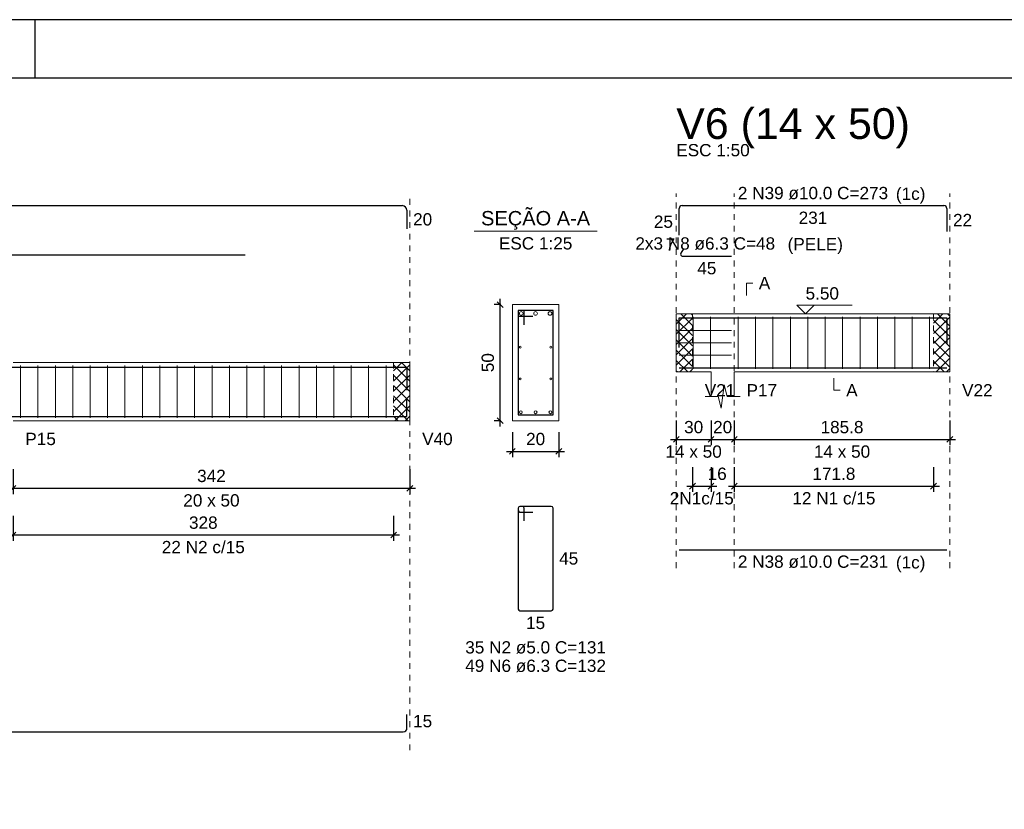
# Model space of a CAD drawing. Header units: millimetres. Extents: x 10 to 1250, y -62 to 528.
# Tile 814 of 909: x 731 to 748, y 178 to 192. Entities that reach past the tile are written whole.
import ezdxf

# ---------------------------------------------------------------- set-up
doc = ezdxf.new("R2010")
doc.units = ezdxf.units.MM
doc.header["$LTSCALE"] = 0.05
doc.linetypes.add('DOT', pattern=[6.35, 0, -6.35])
for name, color, linetype, lineweight in [('Descrição da armadura', 7, 'Continuous', 5), ('DT-Arm complementar', 5, 'Continuous', 5), ('DT-Barras na forma', 2, 'Continuous', 30), ('DT-Barras no corte', 5, 'Continuous', 5), ('DT-Barras rebatidas', 2, 'Continuous', 30), ('DT-Cotas', 9, 'Continuous', 5), ('DT-Forma', 5, 'Continuous', 5), ('DT-Hachura intersecção vigas', 9, 'Continuous', 5), ('DT-Pontilhado', 9, 'DOT', 5), ('DT-Textos', 7, 'Continuous', 5), ('DT-Título', 3, 'Continuous', 20), ('Textos armaduras', 7, 'Continuous', 5)]:
    doc.layers.add(name, color=color, linetype=linetype, lineweight=lineweight)
doc.layers.add('FOLHA_PADRÃO', color=7, linetype='Continuous')
doc.styles.add('Arial', font='arial.ttf')
doc.styles.get("Standard").update_dxf_attribs({"font": 'arial.ttf'})
doc.dimstyles.new('UM_25.000000', dxfattribs={"dimtxt": 0.18, "dimasz": 0.1, "dimexe": 0.1, "dimexo": 0.2, "dimgap": 0, "dimtad": 1, "dimtih": 1, "dimtoh": 1, "dimdec": 1, "dimlfac": 25, "dimzin": 0, "dimdsep": 46, "dimtxsty": 'Standard', "dimcen": 0.09, "dimdle": 0.1, "dimadec": 1, "dimazin": 2, "dimtfac": 1, "dimtdec": 4, "dimtofl": 0, "dimtmove": 0, "dimatfit": 3, "dimfxl": 1, "dimtolj": 1, "dimarcsym": 0})
doc.dimstyles.new('UM_50.000000', dxfattribs={"dimtxt": 0.18, "dimasz": 0.1, "dimexe": 0.1, "dimexo": 0.2, "dimgap": 0.1, "dimtad": 1, "dimdec": 1, "dimlfac": 50, "dimzin": 0, "dimdsep": 46, "dimtxsty": 'Standard', "dimblk": 'OBLIQUE', "dimcen": 0.09, "dimdle": 0.1, "dimadec": 1, "dimazin": 2, "dimtfac": 1, "dimtdec": 1, "dimtofl": 0, "dimtmove": 0, "dimatfit": 3, "dimldrblk": 'OBLIQUE', "dimfxl": 1, "dimtolj": 1, "dimarcsym": 1})
pattern_1 = [(45, (633.16522, 194.65806), (-0.08838835, 0.08838835), []), (135, (633.16522, 194.65806), (-0.08838835, -0.08838835), [])]

# ---------------------------------------------------------------- blocks, each defined once
blk = doc.blocks.new('_Oblique')
at = {"color": 0, "linetype": 'ByBlock', "lineweight": -2}
blk.add_line((-0.5, -0.5), (0.5, 0.5), dxfattribs=at)
blk = doc.blocks.new('*D1874')
at = {"layer": 'Defpoints', "color": 0, "transparency": 16777216}
for p in [(730.765, 184.539), (737.605, 184.539), (737.605, 184.009)]:
    blk.add_point(p, dxfattribs=at)
at = {"layer": 'DT-Cotas', "color": 0, "lineweight": -2, "transparency": 16777216}
for p, q in [((730.765, 184.339), (730.765, 183.909)), ((737.605, 184.339), (737.605, 183.909)), ((730.665, 184.009), (737.705, 184.009))]:
    blk.add_line(p, q, dxfattribs=at)
at = {"layer": 'DT-Cotas', "color": 0, "lineweight": -2, "transparency": 16777216, "xscale": 0.1, "yscale": 0.1, "zscale": 0.1, "rotation": 180}
blk.add_blockref('_Oblique', (730.765, 184.009), dxfattribs=at)
at = {"layer": 'DT-Cotas', "color": 0, "lineweight": -2, "transparency": 16777216, "xscale": 0.1, "yscale": 0.1, "zscale": 0.1}
blk.add_blockref('_Oblique', (737.605, 184.009), dxfattribs=at)
at = {"layer": 'DT-Cotas', "transparency": 16777216, "insert": (734.185, 184.221), "char_height": 0.2118, "attachment_point": 5, "rotation": 0.0057, "style": 'Arial'}
blk.add_mtext('\\A1;342', dxfattribs=at)
blk = doc.blocks.new('*D1877')
at = {"layer": 'Defpoints', "color": 0, "transparency": 16777216}
for p in [(730.765, 183.734), (737.325, 183.734), (737.325, 183.205)]:
    blk.add_point(p, dxfattribs=at)
at = {"layer": 'DT-Cotas', "color": 0, "lineweight": -2, "transparency": 16777216}
for p, q in [((730.765, 183.534), (730.765, 183.105)), ((737.325, 183.534), (737.325, 183.105)), ((730.665, 183.205), (737.425, 183.205))]:
    blk.add_line(p, q, dxfattribs=at)
at = {"layer": 'DT-Cotas', "color": 0, "lineweight": -2, "transparency": 16777216, "xscale": 0.1, "yscale": 0.1, "zscale": 0.1, "rotation": 180}
blk.add_blockref('_Oblique', (730.765, 183.205), dxfattribs=at)
at = {"layer": 'DT-Cotas', "color": 0, "lineweight": -2, "transparency": 16777216, "xscale": 0.1, "yscale": 0.1, "zscale": 0.1}
blk.add_blockref('_Oblique', (737.325, 183.205), dxfattribs=at)
at = {"layer": 'DT-Cotas', "transparency": 16777216, "insert": (734.045, 183.416), "char_height": 0.2118, "attachment_point": 5, "rotation": 0.0057, "style": 'Arial'}
blk.add_mtext('\\A1;328', dxfattribs=at)
blk = doc.blocks.new('*D1878')
at = {"layer": 'Defpoints', "color": 0, "transparency": 16777216}
for p in [(739.161, 187.174), (739.373, 187.174), (739.373, 185.174)]:
    blk.add_point(p, dxfattribs=at)
at = {"layer": 'DT-Cotas', "color": 0, "lineweight": -2, "transparency": 16777216}
for p, q in [((739.161, 185.074), (739.161, 187.274)), ((739.173, 187.174), (739.061, 187.174)), ((739.173, 185.174), (739.061, 185.174))]:
    blk.add_line(p, q, dxfattribs=at)
at = {"layer": 'DT-Cotas', "color": 0, "lineweight": -2, "transparency": 16777216, "xscale": 0.1, "yscale": 0.1, "zscale": 0.1}
for p, rotation in [((739.161, 187.174), 90), ((739.161, 185.174), 270)]:
    blk.add_blockref('_Oblique', p, dxfattribs=dict(at, rotation=rotation))
at = {"layer": 'DT-Cotas', "transparency": 16777216, "insert": (738.949, 186.174), "char_height": 0.2118, "attachment_point": 5, "rotation": 90, "style": 'Arial'}
blk.add_mtext('\\A1;50', dxfattribs=at)
blk = doc.blocks.new('*D1879')
at = {"layer": 'Defpoints', "color": 0, "transparency": 16777216}
for p in [(739.373, 185.174), (740.173, 185.174), (740.173, 184.645)]:
    blk.add_point(p, dxfattribs=at)
at = {"layer": 'DT-Cotas', "color": 0, "lineweight": -2, "transparency": 16777216}
for p, q in [((739.373, 184.974), (739.373, 184.545)), ((740.173, 184.974), (740.173, 184.545)), ((739.273, 184.645), (740.273, 184.645))]:
    blk.add_line(p, q, dxfattribs=at)
at = {"layer": 'DT-Cotas', "color": 0, "lineweight": -2, "transparency": 16777216, "xscale": 0.1, "yscale": 0.1, "zscale": 0.1, "rotation": 180}
blk.add_blockref('_Oblique', (739.373, 184.645), dxfattribs=at)
at = {"layer": 'DT-Cotas', "color": 0, "lineweight": -2, "transparency": 16777216, "xscale": 0.1, "yscale": 0.1, "zscale": 0.1}
blk.add_blockref('_Oblique', (740.173, 184.645), dxfattribs=at)
at = {"layer": 'DT-Cotas', "transparency": 16777216, "insert": (739.773, 184.857), "char_height": 0.2118, "attachment_point": 5, "rotation": 0.0057, "style": 'Arial'}
blk.add_mtext('\\A1;20', dxfattribs=at)
blk = doc.blocks.new('*D1880')
at = {"layer": 'Defpoints', "color": 0, "transparency": 16777216}
for p in [(742.197, 185.38), (742.797, 185.38), (742.797, 184.851)]:
    blk.add_point(p, dxfattribs=at)
at = {"layer": 'DT-Cotas', "color": 0, "lineweight": -2, "transparency": 16777216}
for p, q in [((742.197, 185.18), (742.197, 184.751)), ((742.797, 185.18), (742.797, 184.751)), ((742.097, 184.851), (742.897, 184.851))]:
    blk.add_line(p, q, dxfattribs=at)
at = {"layer": 'DT-Cotas', "color": 0, "lineweight": -2, "transparency": 16777216, "xscale": 0.1, "yscale": 0.1, "zscale": 0.1, "rotation": 180}
blk.add_blockref('_Oblique', (742.197, 184.851), dxfattribs=at)
at = {"layer": 'DT-Cotas', "color": 0, "lineweight": -2, "transparency": 16777216, "xscale": 0.1, "yscale": 0.1, "zscale": 0.1}
blk.add_blockref('_Oblique', (742.797, 184.851), dxfattribs=at)
at = {"layer": 'DT-Cotas', "transparency": 16777216, "insert": (742.497, 185.062), "char_height": 0.2118, "attachment_point": 5, "rotation": 0.0057, "style": 'Arial'}
blk.add_mtext('\\A1;30', dxfattribs=at)
blk = doc.blocks.new('*D1881')
at = {"layer": 'Defpoints', "color": 0, "transparency": 16777216}
for p in [(742.797, 185.38), (743.197, 185.38), (743.197, 184.851)]:
    blk.add_point(p, dxfattribs=at)
at = {"layer": 'DT-Cotas', "color": 0, "lineweight": -2, "transparency": 16777216}
for p, q in [((742.797, 185.18), (742.797, 184.751)), ((743.197, 185.18), (743.197, 184.751)), ((742.697, 184.851), (743.297, 184.851))]:
    blk.add_line(p, q, dxfattribs=at)
at = {"layer": 'DT-Cotas', "color": 0, "lineweight": -2, "transparency": 16777216, "xscale": 0.1, "yscale": 0.1, "zscale": 0.1, "rotation": 180}
blk.add_blockref('_Oblique', (742.797, 184.851), dxfattribs=at)
at = {"layer": 'DT-Cotas', "color": 0, "lineweight": -2, "transparency": 16777216, "xscale": 0.1, "yscale": 0.1, "zscale": 0.1}
blk.add_blockref('_Oblique', (743.197, 184.851), dxfattribs=at)
at = {"layer": 'DT-Cotas', "transparency": 16777216, "insert": (742.997, 185.062), "char_height": 0.2118, "attachment_point": 5, "rotation": 0.0057, "style": 'Arial'}
blk.add_mtext('\\A1;20', dxfattribs=at)
blk = doc.blocks.new('*D1882')
at = {"layer": 'Defpoints', "color": 0, "transparency": 16777216}
for p in [(743.197, 185.38), (746.912, 185.38), (746.912, 184.851)]:
    blk.add_point(p, dxfattribs=at)
at = {"layer": 'DT-Cotas', "color": 0, "lineweight": -2, "transparency": 16777216}
for p, q in [((743.197, 185.18), (743.197, 184.751)), ((746.912, 185.18), (746.912, 184.751)), ((743.097, 184.851), (747.012, 184.851))]:
    blk.add_line(p, q, dxfattribs=at)
at = {"layer": 'DT-Cotas', "color": 0, "lineweight": -2, "transparency": 16777216, "xscale": 0.1, "yscale": 0.1, "zscale": 0.1, "rotation": 180}
blk.add_blockref('_Oblique', (743.197, 184.851), dxfattribs=at)
at = {"layer": 'DT-Cotas', "color": 0, "lineweight": -2, "transparency": 16777216, "xscale": 0.1, "yscale": 0.1, "zscale": 0.1}
blk.add_blockref('_Oblique', (746.912, 184.851), dxfattribs=at)
at = {"layer": 'DT-Cotas', "transparency": 16777216, "insert": (745.054, 185.062), "char_height": 0.2118, "attachment_point": 5, "rotation": 0.0057, "style": 'Arial'}
blk.add_mtext('\\A1;185.8', dxfattribs=at)
blk = doc.blocks.new('*D1883')
at = {"layer": 'Defpoints', "color": 0, "transparency": 16777216}
for p in [(742.477, 184.575), (742.797, 184.575), (742.797, 184.046)]:
    blk.add_point(p, dxfattribs=at)
at = {"layer": 'DT-Cotas', "color": 0, "lineweight": -2, "transparency": 16777216}
for p, q in [((742.477, 184.375), (742.477, 183.946)), ((742.797, 184.375), (742.797, 183.946)), ((742.377, 184.046), (742.897, 184.046))]:
    blk.add_line(p, q, dxfattribs=at)
at = {"layer": 'DT-Cotas', "color": 0, "lineweight": -2, "transparency": 16777216, "xscale": 0.1, "yscale": 0.1, "zscale": 0.1, "rotation": 180}
blk.add_blockref('_Oblique', (742.477, 184.046), dxfattribs=at)
at = {"layer": 'DT-Cotas', "color": 0, "lineweight": -2, "transparency": 16777216, "xscale": 0.1, "yscale": 0.1, "zscale": 0.1}
blk.add_blockref('_Oblique', (742.797, 184.046), dxfattribs=at)
at = {"layer": 'DT-Cotas', "transparency": 16777216, "insert": (742.902, 184.258), "char_height": 0.2118, "attachment_point": 5, "rotation": 0.0057, "style": 'Arial'}
blk.add_mtext('\\A1;16', dxfattribs=at)
blk = doc.blocks.new('*D1884')
at = {"layer": 'Defpoints', "color": 0, "transparency": 16777216}
for p in [(743.197, 184.575), (746.632, 184.575), (746.632, 184.046)]:
    blk.add_point(p, dxfattribs=at)
at = {"layer": 'DT-Cotas', "color": 0, "lineweight": -2, "transparency": 16777216}
for p, q in [((743.197, 184.375), (743.197, 183.946)), ((746.632, 184.375), (746.632, 183.946)), ((743.097, 184.046), (746.732, 184.046))]:
    blk.add_line(p, q, dxfattribs=at)
at = {"layer": 'DT-Cotas', "color": 0, "lineweight": -2, "transparency": 16777216, "xscale": 0.1, "yscale": 0.1, "zscale": 0.1, "rotation": 180}
blk.add_blockref('_Oblique', (743.197, 184.046), dxfattribs=at)
at = {"layer": 'DT-Cotas', "color": 0, "lineweight": -2, "transparency": 16777216, "xscale": 0.1, "yscale": 0.1, "zscale": 0.1}
blk.add_blockref('_Oblique', (746.632, 184.046), dxfattribs=at)
at = {"layer": 'DT-Cotas', "transparency": 16777216, "insert": (744.914, 184.258), "char_height": 0.2118, "attachment_point": 5, "rotation": 0.0057, "style": 'Arial'}
blk.add_mtext('\\A1;171.8', dxfattribs=at)
blk = doc.blocks.new('A1EST. 1500')
at = {"layer": 'FOLHA_PADRÃO', "color": 1, "linetype": 'Continuous'}
for p, q in [((150.008, 59.4), (0, 59.4)), ((95.5, 59.4), (95.5, 58.4))]:
    blk.add_line(p, q, dxfattribs=at)
at = {"layer": 'FOLHA_PADRÃO', "color": 6, "linetype": 'Continuous'}
blk.add_lwpolyline([(149, 58.4), (149, 1), (1, 1), (1, 58.4), (149, 58.4)], dxfattribs=at)

msp = doc.modelspace()

# ---------------------------------------------------------------- hatches: boundary and pattern name
at = {"layer": 'DT-Hachura intersecção vigas', "linetype": 'Continuous'}
h = msp.add_hatch(dxfattribs=at)
h.set_pattern_fill('ANSI37', color=256, style=0)
h.set_pattern_definition(pattern_1)
h.paths.add_polyline_path([(742.1966, 186.0155), (742.4766, 186.0155), (742.4766, 187.0155), (742.1966, 187.0155), (742.1966, 186.0155)])
h = msp.add_hatch(dxfattribs=at)
h.set_pattern_fill('ANSI37', color=256, style=0)
h.set_pattern_definition(pattern_1)
h.paths.add_polyline_path([(746.6316, 186.0155), (746.9116, 186.0155), (746.9116, 187.0155), (746.6316, 187.0155), (746.6316, 186.0155)])
h = msp.add_hatch(dxfattribs=at)
h.set_pattern_fill('ANSI37', color=256, style=0)
h.set_pattern_definition(pattern_1)
h.paths.add_polyline_path([(737.325, 185.1743), (737.605, 185.1743), (737.605, 186.1743), (737.325, 186.1743), (737.325, 185.1743)])

# ---------------------------------------------------------------- linework, layer by layer
at = {"layer": 'DT-Arm complementar'}
for p, q in [((742.4866, 186.0655), (742.4866, 186.9655)), ((742.7866, 186.0655), (742.7866, 186.9655)), ((743.2641, 186.0655), (743.2641, 186.9655)), ((743.5641, 186.0655), (743.5641, 186.9655)), ((743.8641, 186.0655), (743.8641, 186.9655)), ((744.1641, 186.0655), (744.1641, 186.9655)), ((744.4641, 186.0655), (744.4641, 186.9655)), ((744.7641, 186.0655), (744.7641, 186.9655)), ((745.0641, 186.0655), (745.0641, 186.9655)), ((745.3641, 186.0655), (745.3641, 186.9655)), ((745.6641, 186.0655), (745.6641, 186.9655)), ((745.9641, 186.0655), (745.9641, 186.9655)), ((746.2641, 186.0655), (746.2641, 186.9655)), ((746.5641, 186.0655), (746.5641, 186.9655)), ((742.2466, 186.7255), (743.1466, 186.7255)), ((742.2466, 186.5155), (743.1466, 186.5155)), ((742.2466, 186.3055), (743.1466, 186.3055)), ((730.895, 185.2243), (730.895, 186.1243)), ((731.195, 185.2243), (731.195, 186.1243)), ((731.495, 185.2243), (731.495, 186.1243)), ((731.795, 185.2243), (731.795, 186.1243)), ((732.095, 185.2243), (732.095, 186.1243)), ((732.395, 185.2243), (732.395, 186.1243)), ((732.695, 185.2243), (732.695, 186.1243)), ((732.995, 185.2243), (732.995, 186.1243)), ((733.295, 185.2243), (733.295, 186.1243)), ((733.595, 185.2243), (733.595, 186.1243)), ((733.895, 185.2243), (733.895, 186.1243)), ((734.195, 185.2243), (734.195, 186.1243)), ((734.495, 185.2243), (734.495, 186.1243)), ((734.795, 185.2243), (734.795, 186.1243)), ((735.095, 185.2243), (735.095, 186.1243)), ((735.395, 185.2243), (735.395, 186.1243)), ((735.695, 185.2243), (735.695, 186.1243)), ((735.995, 185.2243), (735.995, 186.1243)), ((736.295, 185.2243), (736.295, 186.1243)), ((736.595, 185.2243), (736.595, 186.1243)), ((736.895, 185.2243), (736.895, 186.1243)), ((737.195, 185.2243), (737.195, 186.1243))]:
    msp.add_line(p, q, dxfattribs=at)
at = {"layer": 'DT-Barras na forma'}
for p, q in [((739.5725, 187.0743), (739.4725, 187.0743)), ((739.4725, 187.0743), (739.4725, 185.2743)), ((740.0725, 187.0743), (739.4725, 187.0743)), ((739.4725, 187.0743), (739.4725, 186.9743)), ((739.5725, 186.8243), (739.5725, 187.0743)), ((740.0725, 185.2743), (740.0725, 187.0743)), ((739.4725, 186.9743), (739.7225, 186.9743)), ((739.4725, 185.2743), (740.0725, 185.2743))]:
    msp.add_line(p, q, dxfattribs=at)
for points in [[(742.2466, 186.4357), (742.2466, 186.9455), (746.8616, 186.9455), (746.8616, 186.4995)], [(718.723, 185.2083), (718.723, 186.0983), (734.765, 186.0983)], [(718.723, 185.2083), (718.723, 186.0983), (737.555, 186.0983), (737.555, 185.7001)], [(742.2466, 186.0855), (746.8616, 186.0855)], [(718.723, 185.5468), (718.723, 185.2468), (737.555, 185.2468), (737.555, 185.5468)]]:
    msp.add_lwpolyline(points, dxfattribs=at)
at = {"layer": 'DT-Barras no corte'}
for centre, radius in [((739.5245, 187.0223), 0.032), ((739.7725, 187.0223), 0.032), ((740.0205, 187.0223), 0.032), ((739.5085, 186.4416), 0.016), ((740.0365, 186.4416), 0.016), ((739.5085, 185.893), 0.016), ((740.0365, 185.893), 0.016), ((739.5175, 185.3193), 0.025), ((739.7725, 185.3193), 0.025), ((740.0275, 185.3193), 0.025)]:
    msp.add_circle(centre, radius, dxfattribs=at)
at = {"layer": 'DT-Barras rebatidas'}
for p, q in [((718.803, 188.8799), (737.475, 188.8799)), ((737.555, 188.7999), (737.555, 188.4818)), ((742.2466, 188.3702), (742.2466, 188.8299)), ((742.2966, 188.8799), (746.8116, 188.8799)), ((746.8616, 188.8299), (746.8616, 188.434)), ((742.319, 188.1365), (742.2739, 188.0582)), ((718.803, 188.0327), (734.765, 188.0327)), ((742.3011, 188.011), (743.1466, 188.011)), ((739.4725, 183.6676), (739.4725, 181.9276)), ((739.4725, 183.6676), (739.4725, 183.6276)), ((739.5425, 183.6976), (739.5025, 183.6976)), ((740.0425, 183.6976), (739.5025, 183.6976)), ((739.5725, 183.4476), (739.5725, 183.6676)), ((740.0725, 181.9276), (740.0725, 183.6676)), ((739.5025, 183.5976), (739.7225, 183.5976)), ((742.2466, 182.9509), (746.8616, 182.9509)), ((739.5025, 181.8976), (740.0425, 181.8976)), ((737.555, 179.8751), (737.555, 180.1126)), ((718.7855, 179.8126), (737.4925, 179.8126))]:
    msp.add_line(p, q, dxfattribs=at)
for centre, radius, start, end in [((737.475, 188.7999), 0.08, 0, 90), ((742.2966, 188.8299), 0.05, 90, 180), ((746.8116, 188.8299), 0.05, 0, 90), ((742.3011, 188.0425), 0.0315, 150, 270), ((739.5025, 183.6676), 0.03, 90, 180), ((739.5025, 183.6676), 0.03, 90, 180), ((739.5425, 183.6676), 0.03, 0, 90), ((740.0425, 183.6676), 0.03, 0, 90), ((739.5025, 183.6276), 0.03, 180, 270), ((739.5025, 181.9276), 0.03, 180, 270), ((740.0425, 181.9276), 0.03, 270, 0), ((737.4925, 179.8751), 0.0625, 270, 0)]:
    msp.add_arc(centre, radius, start, end, dxfattribs=at)
at = {"layer": 'DT-Forma'}
for p, q in [((740.1725, 187.1743), (739.3725, 187.1743)), ((739.3725, 187.1743), (739.3725, 187.1743)), ((739.3725, 187.1743), (739.3725, 185.1743)), ((740.1725, 185.1743), (740.1725, 187.1743)), ((740.1725, 187.1743), (740.1725, 187.1743)), ((742.1966, 187.0155), (742.4766, 187.0155)), ((742.4766, 187.0155), (742.7966, 187.0155)), ((742.7966, 187.0155), (743.1966, 187.0155)), ((743.1966, 187.0155), (746.6316, 187.0155)), ((746.6316, 187.0155), (746.9116, 187.0155)), ((730.765, 186.1743), (737.325, 186.1743)), ((737.325, 186.1743), (737.605, 186.1743)), ((742.1966, 186.0155), (742.4766, 186.0155)), ((742.4766, 186.0155), (742.7966, 186.0155)), ((742.7966, 186.0155), (742.7966, 185.5919)), ((743.1966, 185.5919), (743.1966, 186.0155)), ((743.1966, 186.0155), (746.6316, 186.0155)), ((746.6316, 186.0155), (746.9116, 186.0155)), ((742.9716, 185.3919), (743.0216, 185.7919)), ((743.0216, 185.7919), (743.0716, 185.5919)), ((742.6966, 185.5919), (742.9216, 185.5919)), ((742.9216, 185.5919), (742.9716, 185.3919)), ((743.0716, 185.5919), (743.2966, 185.5919)), ((730.765, 185.1743), (737.325, 185.1743)), ((737.325, 185.1743), (737.605, 185.1743)), ((739.3725, 185.1743), (740.1725, 185.1743)), ((739.3725, 185.1743), (739.3725, 185.1743)), ((740.1725, 185.1743), (740.1725, 185.1743))]:
    msp.add_line(p, q, dxfattribs=at)
at = {"layer": 'DT-Forma', "linetype": 'Continuous'}
for p, q in [((742.1966, 186.0155), (742.1966, 187.0155)), ((746.9116, 187.0155), (746.9116, 186.0155)), ((737.605, 186.1743), (737.605, 185.1743))]:
    msp.add_line(p, q, dxfattribs=at)
at = {"layer": 'DT-Pontilhado', "ltscale": 0.2}
for p, q in [((737.605, 179.4949), (737.605, 189.0917)), ((742.1966, 182.6332), (742.1966, 189.0917)), ((743.1966, 182.6332), (743.1966, 189.0917)), ((746.9116, 182.6332), (746.9116, 189.0917)), ((742.4766, 187.0155), (742.4766, 186.0155)), ((746.6316, 187.0155), (746.6316, 186.0155)), ((737.325, 186.1743), (737.325, 185.1743))]:
    msp.add_line(p, q, dxfattribs=at)
at = {"layer": 'DT-Textos'}
msp.add_line((738.7135, 188.4392), (740.8315, 188.4392), dxfattribs=at)
for points in [[(743.4084, 187.3332), (743.4084, 187.545), (743.5143, 187.545)], [(744.5741, 187.1638), (744.4258, 187.0155), (744.2776, 187.1638), (745.2307, 187.1638)], [(744.9141, 185.9096), (744.9141, 185.6978), (745.02, 185.6978)]]:
    msp.add_lwpolyline(points, dxfattribs=at)

# ---------------------------------------------------------------- block references
msp.add_blockref('A1EST. 1500', (635.6409, 132.6844))

# ---------------------------------------------------------------- texts
at = {"layer": 'Descrição da armadura', "linetype": 'Continuous', "char_height": 0.2118, "attachment_point": 8, "line_spacing_factor": 0.798, "style": 'Arial'}
for s, insert, width in [('2 N39 ø10.0 C=273', (744.5541, 188.9858), 5.194653), ('2x3 N8 ø6.3 C=48', (742.6966, 188.1169), 4.831386), ('2N1c/15', (742.6366, 183.7281), 2.209726), ('12 N1 c/15', (744.9141, 183.7281), 2.869342), ('22 N2 c/15', (734.045, 182.8869), 2.869342), ('2 N38 ø10.0 C=231', (744.5541, 182.6332), 5.194653), ('35 N2 ø5.0 C=131', (739.7725, 181.1563), 4.8647), ('49 N6 ø6.3 C=132', (739.7725, 180.8386), 4.8647)]:
    msp.add_mtext(s, dxfattribs=dict(at, insert=insert, width=width))
at = {"layer": 'DT-Textos', "line_spacing_factor": 0.798, "style": 'Arial'}
for s, insert, char_height, width, attachment_point in [('ESC 1:50', (742.1966, 189.7271), 0.2118, 2.507973, 7), ('(1c)', (745.9822, 188.9161), 0.2118, 1.009083, 7), ('SEÇÃO A-A', (739.7722, 188.4641), 0.2471, 4.254532, 8), ('ESC 1:25', (739.7725, 188.1215), 0.2118, 2.507973, 8), ('A', (743.6202, 187.4391), 0.2118, 0.390816, 7), ('5.50', (744.4258, 187.2591), 0.2118, 1.140404, 7), ('V21', (742.6884, 185.5919), 0.2118, 1.042557, 7), ('P17', (743.4084, 185.5919), 0.2118, 1.042557, 7), ('A', (745.1259, 185.5919), 0.2118, 0.390816, 7), ('V22', (747.1234, 185.5919), 0.2118, 1.042557, 7), ('P15', (730.9768, 184.7507), 0.2118, 1.042557, 7), ('V40', (737.8168, 184.7507), 0.2118, 1.042557, 7), ('14 x 50', (742.4966, 184.5329), 0.2118, 1.922035, 8), ('14 x 50', (745.0541, 184.5329), 0.2118, 1.922035, 8), ('20 x 50', (734.185, 183.6917), 0.2118, 1.922035, 8), ('(1c)', (745.9822, 182.5631), 0.2118, 1.009083, 7)]:
    msp.add_mtext(s, dxfattribs=dict(at, insert=insert, char_height=char_height, width=width, attachment_point=attachment_point))
at = {"layer": 'DT-Textos', "linetype": 'Continuous', "insert": (744.1162, 188.0471), "char_height": 0.2118, "width": 1.888561, "attachment_point": 7, "line_spacing_factor": 0.798, "style": 'Arial'}
msp.add_mtext('(PELE)', dxfattribs=at)
at = {"layer": 'DT-Título', "insert": (742.1962, 189.8701), "char_height": 0.5295, "width": 8.511353, "attachment_point": 7, "line_spacing_factor": 0.798, "style": 'Arial'}
msp.add_mtext('V6 (14 x 50)', dxfattribs=at)
at = {"layer": 'Textos armaduras', "linetype": 'Continuous', "char_height": 0.2118, "attachment_point": 7, "line_spacing_factor": 0.798, "style": 'Arial'}
for s, insert, width in [('20', (737.6609, 188.535), 0.659905), ('25', (741.8107, 188.4942), 0.659905), ('231', (744.3066, 188.5622), 0.989858), ('22', (746.9675, 188.5261), 0.659905), ('7', (742.0145, 188.1066), 0.329953), ('45', (742.5589, 187.6933), 0.659905), ('45', (740.1784, 182.6917), 0.659905), ('15', (739.6076, 181.5799), 0.659905), ('15', (737.6609, 179.8879), 0.659905)]:
    msp.add_mtext(s, dxfattribs=dict(at, insert=insert, width=width))

# ---------------------------------------------------------------- dimensions: what is measured, and where the dimension line sits
at = {"layer": 'DT-Cotas'}
dim = msp.add_linear_dim(base=(739.1607, 187.1743), p1=(739.3725, 185.1743), p2=(739.3725, 187.1743), angle=90, dimstyle='UM_25.000000', override={"dimtxt": 0.2118, "dimasz": 0.1, "dimexe": 0.1, "dimexo": 0.2, "dimtad": 1, "dimtih": 0, "dimtoh": 0, "dimdec": 1, "dimlfac": 25, "dimzin": 8, "dimtxsty": 'Arial', "dimblk": 'Oblique', "dimblk1": 'Oblique', "dimblk2": 'Oblique', "dimsah": 1, "dimdle": 0.1, "dimse1": 0, "dimse2": 0, "dimclrt": 256, "dimadec": 1, "dimazin": 3, "dimtmove": 2, "dimldrblk": 'Oblique'}, dxfattribs=at)
dim.commit()
dim.dimension.update_dxf_attribs({"geometry": '*D1878', "text_midpoint": (738.9489, 186.1743), "dimtype": 160, "text_rotation": 90})
for base, p1, p2, dimstyle, override, picture, middle, turn in [((742.7966, 184.8506), (742.1966, 185.3801), (742.7966, 185.3801), 'UM_50.000000', {"dimtxt": 0.2118, "dimasz": 0.1, "dimexe": 0.1, "dimexo": 0.2, "dimtad": 1, "dimtih": 0, "dimtoh": 0, "dimdec": 1, "dimlfac": 50, "dimzin": 8, "dimtxsty": 'Arial', "dimblk": 'Oblique', "dimblk1": 'Oblique', "dimblk2": 'Oblique', "dimsah": 1, "dimdle": 0.1, "dimse1": 0, "dimse2": 0, "dimclrt": 256, "dimadec": 1, "dimazin": 3, "dimtmove": 2, "dimldrblk": 'Oblique'}, '*D1880', (742.4966, 185.0624), 0.00573), ((743.1966, 184.8506), (742.7966, 185.3801), (743.1966, 185.3801), 'UM_50.000000', {"dimtxt": 0.2118, "dimasz": 0.1, "dimexe": 0.1, "dimexo": 0.2, "dimtad": 1, "dimtih": 0, "dimtoh": 0, "dimdec": 1, "dimlfac": 50, "dimzin": 8, "dimtxsty": 'Arial', "dimblk": 'Oblique', "dimblk1": 'Oblique', "dimblk2": 'Oblique', "dimsah": 1, "dimdle": 0.1, "dimse1": 0, "dimse2": 0, "dimclrt": 256, "dimadec": 1, "dimazin": 3, "dimtmove": 2, "dimldrblk": 'Oblique'}, '*D1881', (742.9966, 185.0624), 0.00573), ((746.9115706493, 184.8506031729), (743.1965706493, 185.3801031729), (746.9115706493, 185.3801031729), 'UM_50.000000', {"dimtxt": 0.2118, "dimasz": 0.1, "dimexe": 0.1, "dimexo": 0.2, "dimtad": 1, "dimtih": 0, "dimtoh": 0, "dimdec": 1, "dimlfac": 50, "dimzin": 8, "dimtxsty": 'Arial', "dimblk": 'Oblique', "dimblk1": 'Oblique', "dimblk2": 'Oblique', "dimsah": 1, "dimdle": 0.1, "dimse1": 0, "dimse2": 0, "dimclrt": 256, "dimadec": 1, "dimazin": 3, "dimtmove": 2, "dimldrblk": 'Oblique'}, '*D1882', (745.0540706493, 185.0624031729), 0.005729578), ((740.1725, 184.6448), (739.3725, 185.1743), (740.1725, 185.1743), 'UM_25.000000', {"dimtxt": 0.2118, "dimasz": 0.1, "dimexe": 0.1, "dimexo": 0.2, "dimtad": 1, "dimtih": 0, "dimtoh": 0, "dimdec": 1, "dimlfac": 25, "dimzin": 8, "dimtxsty": 'Arial', "dimblk": 'Oblique', "dimblk1": 'Oblique', "dimblk2": 'Oblique', "dimsah": 1, "dimdle": 0.1, "dimse1": 0, "dimse2": 0, "dimclrt": 256, "dimadec": 1, "dimazin": 3, "dimtmove": 2, "dimldrblk": 'Oblique'}, '*D1879', (739.7725, 184.8566), 0.00573), ((737.605, 184.0094), (730.765, 184.5389), (737.605, 184.5389), 'UM_50.000000', {"dimtxt": 0.2118, "dimasz": 0.1, "dimexe": 0.1, "dimexo": 0.2, "dimtad": 1, "dimtih": 0, "dimtoh": 0, "dimdec": 1, "dimlfac": 50, "dimzin": 8, "dimtxsty": 'Arial', "dimblk": 'Oblique', "dimblk1": 'Oblique', "dimblk2": 'Oblique', "dimsah": 1, "dimdle": 0.1, "dimse1": 0, "dimse2": 0, "dimclrt": 256, "dimadec": 1, "dimazin": 3, "dimtmove": 2, "dimldrblk": 'Oblique'}, '*D1874', (734.185, 184.2212), 0.00573), ((742.7966, 184.0458), (742.4766, 184.5753), (742.7966, 184.5753), 'UM_50.000000', {"dimtxt": 0.2118, "dimasz": 0.1, "dimexe": 0.1, "dimexo": 0.2, "dimtad": 1, "dimtih": 0, "dimtoh": 0, "dimdec": 1, "dimlfac": 50, "dimzin": 8, "dimtxsty": 'Arial', "dimblk": 'Oblique', "dimblk1": 'Oblique', "dimblk2": 'Oblique', "dimsah": 1, "dimdle": 0.1, "dimse1": 0, "dimse2": 0, "dimclrt": 256, "dimadec": 1, "dimazin": 3, "dimtmove": 2, "dimldrblk": 'Oblique'}, '*D1883', (742.9025, 184.2576), 0.00573), ((746.6315706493, 184.0457631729), (743.1965706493, 184.5752631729), (746.6315706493, 184.5752631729), 'UM_50.000000', {"dimtxt": 0.2118, "dimasz": 0.1, "dimexe": 0.1, "dimexo": 0.2, "dimtad": 1, "dimtih": 0, "dimtoh": 0, "dimdec": 1, "dimlfac": 50, "dimzin": 8, "dimtxsty": 'Arial', "dimblk": 'Oblique', "dimblk1": 'Oblique', "dimblk2": 'Oblique', "dimsah": 1, "dimdle": 0.1, "dimse1": 0, "dimse2": 0, "dimclrt": 256, "dimadec": 1, "dimazin": 3, "dimtmove": 2, "dimldrblk": 'Oblique'}, '*D1884', (744.9140706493, 184.2575631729), 0.005729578), ((737.325, 183.2046), (730.765, 183.7341), (737.325, 183.7341), 'UM_50.000000', {"dimtxt": 0.2118, "dimasz": 0.1, "dimexe": 0.1, "dimexo": 0.2, "dimtad": 1, "dimtih": 0, "dimtoh": 0, "dimdec": 1, "dimlfac": 50, "dimzin": 8, "dimtxsty": 'Arial', "dimblk": 'Oblique', "dimblk1": 'Oblique', "dimblk2": 'Oblique', "dimsah": 1, "dimdle": 0.1, "dimse1": 0, "dimse2": 0, "dimclrt": 256, "dimadec": 1, "dimazin": 3, "dimtmove": 2, "dimldrblk": 'Oblique'}, '*D1877', (734.045, 183.4164), 0.00573)]:
    dim = msp.add_linear_dim(base=base, p1=p1, p2=p2, dimstyle=dimstyle, override=override, dxfattribs=at)
    dim.commit()
    dim.dimension.update_dxf_attribs({"geometry": picture, "text_midpoint": middle, "dimtype": 160, "text_rotation": turn})

doc.saveas('drawing.dxf')
